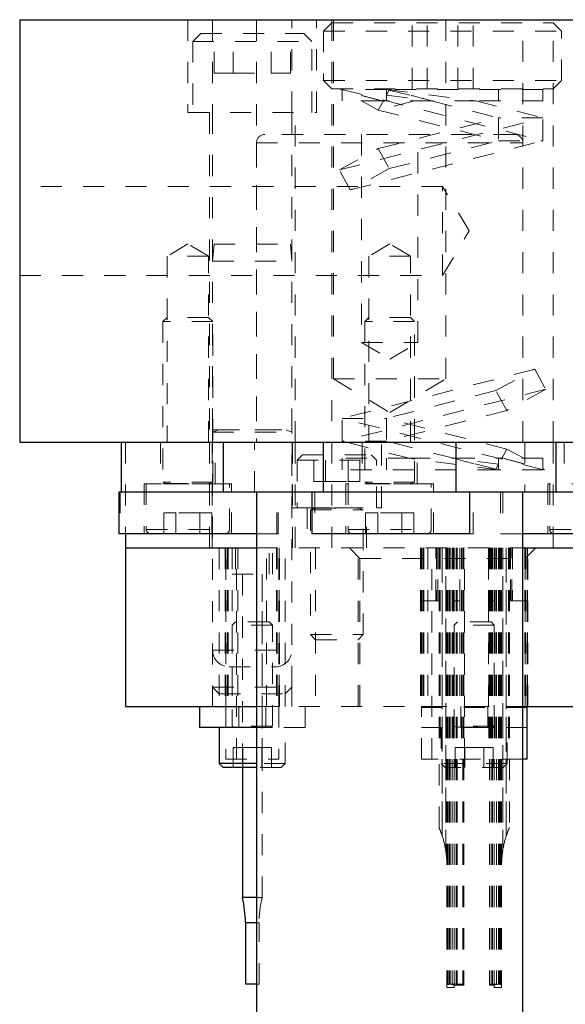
# Model space of a CAD drawing. Header units: inches. Extents: x 1880 to 2363, y -453 to -54.
# Tile 971 of 1056: x 2118.05 to 2120.63, y -279.97 to -275.31. Entities that reach past the tile are written whole.
import ezdxf

# ---------------------------------------------------------------- set-up
doc = ezdxf.new("R2010")
doc.units = ezdxf.units.IN
doc.header["$LTSCALE"] = 0.5
doc.header["$MEASUREMENT"] = 0
doc.linetypes.add('HIDDEN', pattern=[0.225, 0.15, -0.075])
for name, color, linetype in [('DST-M-S', 53, 'Continuous'), ('PAD-M-S', 135, 'Continuous'), ('PBU-M-S', 8, 'Continuous'), ('PUN-M-S', 8, 'Continuous'), ('SVF-M-S', 8, 'Continuous')]:
    doc.layers.add(name, color=color, linetype=linetype)

msp = doc.modelspace()

# ---------------------------------------------------------------- linework, layer by layer
at = {"layer": 'DST-M-S', "linetype": 'Continuous', "lineweight": 25}
for p, q in [((2118.05381, -275.31436), (2118.05381, -277.31436)), ((2118.05381, -275.31436), (2130.55381, -275.31436)), ((2118.05381, -277.31436), (2130.55381, -277.31436))]:
    msp.add_line(p, q, dxfattribs=at)
at = {"layer": 'DST-M-S', "linetype": 'HIDDEN', "lineweight": 18}
for p, q in [((2118.84931, -275.31436), (2118.84931, -275.75436)), ((2118.96631, -275.31436), (2118.96631, -275.75436)), ((2119.17389, -275.31436), (2119.17389, -277.31436)), ((2119.34131, -275.75436), (2119.34131, -275.31436)), ((2119.45831, -275.75436), (2119.45831, -275.31436)), ((2119.53036, -275.31436), (2119.53036, -277.31436)), ((2119.53816, -275.31436), (2119.53816, -277.01436)), ((2120.06946, -277.01436), (2120.06946, -275.31436)), ((2120.43373, -277.31436), (2120.43373, -275.31436)), ((2120.57726, -277.31436), (2120.57726, -275.31436)), ((2118.84931, -275.75436), (2119.45831, -275.75436)), ((2118.95081, -275.75436), (2118.95081, -277.31436)), ((2119.35681, -277.31436), (2119.35681, -275.75436)), ((2120.05381, -276.10341), (2118.05381, -276.10341)), ((2120.05381, -276.52531), (2120.05381, -276.10341)), ((2120.18056, -276.31436), (2120.05381, -276.10341)), ((2120.05381, -276.52531), (2120.18056, -276.31436)), ((2118.84913, -276.37522), (2118.75071, -276.43436)), ((2118.94756, -276.43436), (2118.84913, -276.37522)), ((2119.80381, -276.37522), (2119.70538, -276.43436)), ((2119.90223, -276.43436), (2119.80381, -276.37522)), ((2118.94756, -276.43436), (2118.75071, -276.43436)), ((2118.75071, -276.43436), (2118.75071, -277.31436)), ((2118.94756, -277.31436), (2118.94756, -276.43436)), ((2119.90223, -276.43436), (2119.70538, -276.43436)), ((2119.70538, -276.43436), (2119.70538, -277.31436)), ((2119.90223, -277.31436), (2119.90223, -276.43436)), ((2118.05381, -276.52531), (2120.05381, -276.52531)), ((2119.53816, -277.01436), (2120.06946, -277.01436)), ((2119.53816, -277.01436), (2119.80381, -277.17398)), ((2119.80381, -277.17398), (2120.06946, -277.01436)), ((2118.96631, -277.25475), (2118.96631, -277.26613)), ((2119.34131, -277.26613), (2119.34131, -277.25475))]:
    msp.add_line(p, q, dxfattribs=at)
at = {"layer": 'PAD-M-S', "linetype": 'Continuous', "lineweight": 25}
for p, q in [((2118.55381, -277.81436), (2119.17389, -277.81436)), ((2118.55381, -277.81436), (2118.55381, -278.56436)), ((2120.43373, -277.81436), (2121.30381, -277.81436)), ((2118.55381, -278.56436), (2119.17389, -278.56436)), ((2120.43373, -278.56436), (2121.30381, -278.56436)), ((2120.45381, -278.81436), (2120.45381, -278.56436)), ((2120.45381, -278.81436), (2120.43373, -278.81436))]:
    msp.add_line(p, q, dxfattribs=at)
at = {"layer": 'PAD-M-S', "linetype": 'HIDDEN', "lineweight": 18}
for p, q in [((2118.99756, -277.81436), (2118.99756, -278.56436)), ((2119.02493, -277.81436), (2119.02493, -278.56436)), ((2119.02687, -277.81436), (2119.02687, -278.56436)), ((2119.02687, -277.81436), (2119.02687, -278.56436)), ((2119.02881, -278.56486), (2119.02881, -277.81436)), ((2119.03535, -277.81436), (2119.03535, -278.56436)), ((2119.03535, -277.81436), (2119.03535, -278.56436)), ((2119.03976, -277.81436), (2119.03976, -278.56436)), ((2119.03976, -277.81436), (2119.03976, -278.56436)), ((2119.05818, -277.81436), (2119.05818, -277.93936)), ((2119.05881, -277.81436), (2119.05881, -278.56436)), ((2119.05881, -277.81436), (2119.05881, -278.56436)), ((2119.07881, -278.81436), (2119.07881, -277.81436)), ((2119.08581, -277.81436), (2119.08581, -278.56436)), ((2119.17389, -277.81436), (2120.43373, -277.81436)), ((2119.22181, -278.56436), (2119.22181, -277.81436)), ((2119.24943, -277.93936), (2119.24943, -277.81436)), ((2119.26785, -277.81436), (2119.26785, -278.56436)), ((2119.26785, -277.81436), (2119.26785, -278.56436)), ((2119.26785, -277.81436), (2119.26785, -278.56436)), ((2119.26785, -277.81436), (2119.26785, -278.56436)), ((2119.27227, -277.81436), (2119.27227, -278.56436)), ((2119.27227, -277.81436), (2119.27227, -278.56436)), ((2119.27227, -277.81436), (2119.27227, -278.56436)), ((2119.27227, -277.81436), (2119.27227, -278.56436)), ((2119.27881, -278.56486), (2119.27881, -277.81436)), ((2119.28075, -277.81436), (2119.28075, -278.56436)), ((2119.28075, -277.81436), (2119.28075, -278.56436)), ((2119.28075, -277.81436), (2119.28075, -278.56436)), ((2119.28075, -277.81436), (2119.28075, -278.56436)), ((2119.28269, -278.56436), (2119.28269, -277.81436)), ((2119.31006, -278.56436), (2119.31006, -277.81436)), ((2119.45331, -277.81436), (2119.45331, -278.56436)), ((2119.61318, -277.81436), (2119.66318, -277.86436)), ((2119.65431, -278.56436), (2119.65431, -277.81436)), ((2119.94993, -277.81436), (2119.94993, -278.56436)), ((2119.95187, -277.81436), (2119.95187, -278.56436)), ((2119.95381, -277.81436), (2119.95381, -278.56436)), ((2119.96035, -277.81436), (2119.96035, -278.56436)), ((2119.96476, -277.81436), (2119.96476, -278.56436)), ((2119.98381, -277.81436), (2119.98381, -278.56436)), ((2120.00381, -278.81436), (2120.00381, -277.81436)), ((2120.03731, -277.81436), (2120.03731, -278.81436)), ((2120.04231, -277.81436), (2120.04231, -278.81436)), ((2120.04231, -277.81436), (2120.04231, -278.81436)), ((2120.10431, -277.81436), (2120.10431, -278.81436)), ((2120.10931, -277.81436), (2120.10931, -278.81436)), ((2120.10961, -277.81436), (2120.10961, -278.81436)), ((2120.11821, -277.81436), (2120.11821, -278.81436)), ((2120.12291, -277.81436), (2120.12291, -278.81436)), ((2120.13581, -277.81436), (2120.13581, -278.56436)), ((2120.13631, -278.06436), (2120.13631, -277.81436)), ((2120.14306, -277.81436), (2120.14306, -278.81436)), ((2120.15731, -278.81436), (2120.15731, -277.81436)), ((2120.27131, -277.81436), (2120.27131, -278.06436)), ((2120.27181, -278.56436), (2120.27181, -277.81436)), ((2120.27231, -277.81436), (2120.27231, -278.81436)), ((2120.28216, -277.81436), (2120.28216, -278.81436)), ((2120.2835, -277.81436), (2120.2835, -278.81436)), ((2120.28642, -277.81436), (2120.28642, -278.81436)), ((2120.28941, -277.81436), (2120.28941, -278.81436)), ((2120.29801, -277.81436), (2120.29801, -278.81436)), ((2120.29831, -277.81436), (2120.29831, -278.81436)), ((2120.30331, -277.81436), (2120.30331, -278.81436)), ((2120.36531, -277.81436), (2120.36531, -278.81436)), ((2120.36531, -277.81436), (2120.36531, -278.81436)), ((2120.37031, -277.81436), (2120.37031, -278.81436)), ((2120.44285, -277.81436), (2120.44285, -278.56436)), ((2120.44285, -277.81436), (2120.44285, -278.56436)), ((2120.44443, -277.86436), (2120.49443, -277.81436)), ((2120.44727, -277.81436), (2120.44727, -278.56436)), ((2120.44727, -277.81436), (2120.44727, -278.56436)), ((2120.45381, -278.56436), (2120.45381, -277.81436)), ((2120.45575, -277.81436), (2120.45575, -278.56436)), ((2120.45575, -277.81436), (2120.45575, -278.56436)), ((2120.45769, -278.56436), (2120.45769, -277.81436)), ((2119.66318, -277.86436), (2120.44443, -277.86436)), ((2119.66318, -277.86436), (2119.66318, -278.56436)), ((2120.44443, -278.56436), (2120.44443, -277.86436)), ((2119.05818, -277.93936), (2119.24943, -277.93936)), ((2119.10691, -277.93936), (2119.10691, -278.81436)), ((2119.20071, -278.81436), (2119.20071, -277.93936)), ((2119.95381, -278.06436), (2120.03731, -278.06436)), ((2120.10931, -278.06436), (2120.13631, -278.06436)), ((2120.27131, -278.06436), (2120.29831, -278.06436)), ((2120.37031, -278.06436), (2120.45381, -278.06436)), ((2118.96631, -278.47311), (2118.96631, -278.56436)), ((2119.34131, -278.56436), (2119.34131, -278.47311)), ((2119.27881, -278.56486), (2119.02881, -278.56486)), ((2119.02881, -278.56486), (2119.02881, -278.81436)), ((2119.17389, -278.56436), (2120.43373, -278.56436)), ((2119.27881, -278.56486), (2119.27881, -278.81436)), ((2119.95381, -278.81436), (2119.95381, -278.56436)), ((2120.45381, -278.56486), (2119.95381, -278.56486)), ((2119.95381, -278.56986), (2120.45381, -278.56986)), ((2119.02881, -278.81436), (2119.27881, -278.81436)), ((2120.00381, -278.81436), (2119.95381, -278.81436)), ((2120.43373, -278.81436), (2120.00381, -278.81436))]:
    msp.add_line(p, q, dxfattribs=at)
at = {"layer": 'PBU-M-S', "linetype": 'HIDDEN', "lineweight": 18}
for p, q in [((2118.55381, -277.31436), (2118.55381, -277.74743)), ((2118.95081, -277.31436), (2118.95081, -277.81436)), ((2118.96381, -277.31436), (2118.96381, -277.81436)), ((2119.34281, -277.31436), (2119.34281, -277.62436)), ((2119.34381, -277.81436), (2119.34381, -277.31436)), ((2119.35681, -277.81436), (2119.35681, -277.31436)), ((2119.53036, -277.31436), (2119.53036, -277.81436)), ((2119.76481, -277.62436), (2119.76481, -277.31436)), ((2120.57726, -277.81436), (2120.57726, -277.31436)), ((2119.34281, -277.62436), (2119.76481, -277.62436)), ((2119.41331, -277.62436), (2119.41331, -277.81436)), ((2119.69431, -277.81436), (2119.69431, -277.62436)), ((2119.17389, -277.81436), (2120.43373, -277.81436))]:
    msp.add_line(p, q, dxfattribs=at)
at = {"layer": 'PBU-M-S', "linetype": 'Continuous', "lineweight": 25}
for p, q in [((2118.55381, -277.74743), (2118.55381, -277.81436)), ((2118.55381, -277.81436), (2119.17389, -277.81436)), ((2120.43373, -277.81436), (2121.30381, -277.81436))]:
    msp.add_line(p, q, dxfattribs=at)
at = {"layer": 'PUN-M-S', "linetype": 'HIDDEN', "lineweight": 18}
for p, q in [((2119.07381, -277.81436), (2119.07381, -277.93936)), ((2119.23381, -277.93936), (2119.23381, -277.81436)), ((2120.02231, -278.06436), (2120.02231, -277.81436)), ((2120.02531, -277.81436), (2120.02531, -278.06436)), ((2120.03231, -278.06436), (2120.03231, -277.81436)), ((2120.03231, -277.81436), (2120.03231, -278.06436)), ((2120.05231, -277.81436), (2120.05231, -279.17737)), ((2120.05231, -279.17737), (2120.05231, -277.81436)), ((2120.06931, -279.24841), (2120.06931, -277.81436)), ((2120.06931, -277.81436), (2120.06931, -279.24841)), ((2120.07431, -277.81436), (2120.07431, -279.87982)), ((2120.07931, -277.81436), (2120.07931, -279.87936)), ((2120.08506, -277.81436), (2120.08506, -279.87936)), ((2120.08965, -277.81436), (2120.08965, -279.87963)), ((2120.09931, -277.81436), (2120.09931, -279.87936)), ((2120.1089, -277.81436), (2120.1089, -279.88368)), ((2120.10961, -277.81436), (2120.10961, -279.88626)), ((2120.11821, -277.81436), (2120.11821, -279.88411)), ((2120.12291, -277.81436), (2120.12291, -279.88382)), ((2120.14931, -277.81436), (2120.14931, -279.88382)), ((2120.14931, -277.81436), (2120.14931, -279.87936)), ((2120.15431, -277.81436), (2120.15431, -279.88336)), ((2120.27531, -277.81436), (2120.27531, -279.88367)), ((2120.27728, -277.81436), (2120.27728, -279.88393)), ((2120.27831, -277.81436), (2120.27831, -279.87936)), ((2120.28642, -277.81436), (2120.28642, -279.88422)), ((2120.28941, -277.81436), (2120.28941, -279.88449)), ((2120.29801, -277.81436), (2120.29801, -279.88661)), ((2120.29872, -277.81436), (2120.29872, -279.88362)), ((2120.30831, -277.81436), (2120.30831, -279.87936)), ((2120.31797, -277.81436), (2120.31797, -279.87963)), ((2120.32255, -277.81436), (2120.32255, -279.87936)), ((2120.32831, -277.81436), (2120.32831, -279.87936)), ((2120.33331, -277.81436), (2120.33331, -279.87981)), ((2120.33831, -277.81436), (2120.33831, -279.24841)), ((2120.33831, -279.24841), (2120.33831, -277.81436)), ((2120.35531, -279.17737), (2120.35531, -277.81436)), ((2120.35531, -277.81436), (2120.35531, -279.17737)), ((2120.37531, -277.81436), (2120.37531, -278.06436)), ((2120.37531, -278.06436), (2120.37531, -277.81436)), ((2120.38231, -278.06436), (2120.38231, -277.81436)), ((2120.38531, -277.81436), (2120.38531, -278.06436)), ((2119.10691, -277.93936), (2119.10691, -278.85436)), ((2119.20071, -279.46936), (2119.20071, -277.93936)), ((2120.03731, -279.13828), (2120.03731, -278.81436)), ((2120.10931, -278.81436), (2120.10931, -279.88386)), ((2120.29831, -278.81436), (2120.29831, -279.88379)), ((2120.37031, -278.81436), (2120.37031, -279.13828)), ((2119.20071, -279.46936), (2119.17389, -279.46936)), ((2119.12131, -279.58849), (2119.18631, -279.58849)), ((2119.18631, -279.58849), (2119.17389, -279.58849)), ((2119.18631, -279.87936), (2119.18631, -279.58849)), ((2119.18631, -279.87936), (2119.17389, -279.87936)), ((2120.07431, -279.87982), (2120.07931, -279.87936)), ((2120.07431, -279.89436), (2120.07431, -279.87982)), ((2120.07931, -279.87936), (2120.08506, -279.87936)), ((2120.08506, -279.87936), (2120.08965, -279.87963)), ((2120.08965, -279.87963), (2120.1089, -279.88368)), ((2120.09931, -279.87936), (2120.14931, -279.87936)), ((2120.1089, -279.88368), (2120.10931, -279.88386)), ((2120.10931, -279.88386), (2120.10931, -279.89436)), ((2120.10931, -279.88642), (2120.10961, -279.88626)), ((2120.10961, -279.88626), (2120.11821, -279.88411)), ((2120.11821, -279.88411), (2120.12291, -279.88382)), ((2120.12291, -279.88382), (2120.14931, -279.88382)), ((2120.15431, -279.87982), (2120.14931, -279.87936)), ((2120.14931, -279.88382), (2120.15431, -279.88336)), ((2120.27831, -279.87936), (2120.27531, -279.87963)), ((2120.27531, -279.88367), (2120.27728, -279.88393)), ((2120.27728, -279.88393), (2120.28642, -279.88422)), ((2120.27831, -279.87936), (2120.30831, -279.87936)), ((2120.28642, -279.88422), (2120.28941, -279.88449)), ((2120.28941, -279.88449), (2120.29801, -279.88661)), ((2120.29801, -279.88661), (2120.29831, -279.88676)), ((2120.29831, -279.88379), (2120.29872, -279.88362)), ((2120.29831, -279.89436), (2120.29831, -279.88379)), ((2120.29872, -279.88362), (2120.31797, -279.87963)), ((2120.31797, -279.87963), (2120.32255, -279.87936)), ((2120.32255, -279.87936), (2120.32831, -279.87936)), ((2120.32831, -279.87936), (2120.33331, -279.87981)), ((2120.33331, -279.87981), (2120.33331, -279.89436)), ((2120.07431, -279.89436), (2120.10931, -279.89436)), ((2120.29831, -279.89436), (2120.33331, -279.89436))]:
    msp.add_line(p, q, dxfattribs=at)
at = {"layer": 'PUN-M-S', "linetype": 'Continuous', "lineweight": 25}
for p, q in [((2119.10691, -278.85436), (2119.10691, -279.46936)), ((2119.17389, -279.46936), (2119.10691, -279.46936)), ((2119.12131, -279.58849), (2119.12131, -279.87936)), ((2119.17389, -279.58849), (2119.12131, -279.58849)), ((2119.17389, -279.87936), (2119.12131, -279.87936))]:
    msp.add_line(p, q, dxfattribs=at)
at = {"layer": 'PUN-M-S', "linetype": 'HIDDEN', "lineweight": 18}
for centre, radius, start, end in [((2119.63681, -279.31436), 0.4375, 8.67058, 18.24723), ((2120.77081, -279.31436), 0.4375, 161.75277, 171.32942), ((2119.68631, -279.58849), 0.5, 166.21579, 180)]:
    msp.add_arc(centre, radius, start, end, dxfattribs=at)
at = {"layer": 'PUN-M-S', "linetype": 'Continuous', "lineweight": 25}
msp.add_arc((2118.62131, -279.58849), 0.5, 0, 13.78421, dxfattribs=at)
at = {"layer": 'PUN-M-S', "linetype": 'HIDDEN', "lineweight": 18}
for centre, ratio, start_param, end_param in [((2120.09931, -279.88163), 0.0909091, 1.5707963, 3.1415927), ((2120.30831, -279.8816), 0.0895522, 0, 1.5707963)]:
    msp.add_ellipse(centre, major_axis=(0.025, 0), ratio=ratio, start_param=start_param, end_param=end_param, dxfattribs=at)
for points, knots in [([(2120.05231, -279.17737), (2120.0489, -279.16767), (2120.0449, -279.15628), (2120.03994, -279.14437), (2120.03836, -279.14067), (2120.03752, -279.13875), (2120.03732, -279.1383), (2120.03731, -279.13828), (2120.03731, -279.13828)], [0, 0, 0, 0, 0.6412368, 0.752026, 0.8890973, 0.9428643, 0.9890023, 1, 1, 1, 1]), ([(2120.37031, -279.13828), (2120.37027, -279.13835), (2120.3702, -279.13853), (2120.3695, -279.14012), (2120.36783, -279.14399), (2120.36271, -279.15622), (2120.3585, -279.16824), (2120.35531, -279.17737)], [0, 0, 0, 0, 0.0470506, 0.1052198, 0.1995471, 0.3925624, 1, 1, 1, 1]), ([(2120.06931, -279.24841), (2120.06979, -279.25171), (2120.07183, -279.26574), (2120.07376, -279.28748), (2120.0743, -279.30618), (2120.07431, -279.31409), (2120.07431, -279.31436)], [0, 0, 0, 0, 0.15061934, 0.64062142, 0.98750117, 1, 1, 1, 1]), ([(2120.33331, -279.31436), (2120.33331, -279.31409), (2120.33331, -279.30618), (2120.33385, -279.28748), (2120.33579, -279.26574), (2120.33783, -279.25171), (2120.33831, -279.24841)], [0, 0, 0, 0, 0.0124988, 0.3593786, 0.8493807, 1, 1, 1, 1])]:
    msp.add_open_spline(points, degree=3, knots=knots, dxfattribs=at)
at = {"layer": 'SVF-M-S', "linetype": 'HIDDEN', "lineweight": 18}
for p, q in [((2119.53036, -275.32936), (2119.49131, -275.36841)), ((2119.53036, -275.32936), (2120.57726, -275.32936)), ((2119.90947, -275.64186), (2119.90947, -275.32936)), ((2119.98164, -275.64186), (2119.98164, -275.32936)), ((2120.12598, -275.64186), (2120.12598, -275.32936)), ((2120.19815, -275.64186), (2120.19815, -275.32936)), ((2120.61631, -275.36841), (2120.57726, -275.32936)), ((2118.91006, -275.37936), (2118.87256, -275.41686)), ((2118.91006, -275.37936), (2119.39756, -275.37936)), ((2118.97367, -275.56686), (2118.97367, -275.37936)), ((2119.06374, -275.56686), (2119.06374, -275.37936)), ((2119.24387, -275.56686), (2119.24387, -275.37936)), ((2119.33394, -275.56686), (2119.33394, -275.37936)), ((2119.43506, -275.41686), (2119.39756, -275.37936)), ((2119.49131, -275.36841), (2120.61631, -275.36841)), ((2119.49131, -275.36841), (2119.49131, -275.60281)), ((2120.61631, -275.60281), (2120.61631, -275.36841)), ((2118.87256, -275.41686), (2119.43506, -275.41686)), ((2118.87256, -275.41686), (2118.87256, -275.75436)), ((2119.43506, -275.75436), (2119.43506, -275.41686)), ((2118.97367, -275.56686), (2119.06374, -275.56686)), ((2119.06374, -275.56686), (2119.24387, -275.56686)), ((2119.24387, -275.56686), (2119.33394, -275.56686)), ((2119.49131, -275.60281), (2120.61631, -275.60281)), ((2119.49131, -275.60281), (2119.53036, -275.64186)), ((2119.53036, -275.64186), (2120.57726, -275.64186)), ((2119.57881, -275.64852), (2119.5712, -275.64436)), ((2119.57738, -275.64436), (2120.52881, -275.88736)), ((2119.78881, -275.64436), (2119.57738, -275.64436)), ((2119.57881, -275.64852), (2119.57881, -275.64436)), ((2119.78881, -275.64436), (2120.21166, -275.69836)), ((2120.52881, -275.64436), (2119.78881, -275.64436)), ((2119.78881, -275.64436), (2119.78881, -275.67118)), ((2119.79642, -275.64436), (2119.80184, -275.64732)), ((2120.31881, -275.69836), (2120.31881, -275.64436)), ((2120.52881, -275.69836), (2120.52881, -275.64436)), ((2120.57726, -275.64186), (2120.61631, -275.60281)), ((2119.57881, -275.64852), (2119.57881, -275.69836)), ((2119.80184, -275.64732), (2119.78881, -275.67118)), ((2119.78881, -275.67118), (2120.00166, -275.69836)), ((2119.78881, -275.67118), (2119.78881, -275.69836)), ((2119.80184, -275.64732), (2120.00166, -275.69836)), ((2119.76681, -275.69836), (2119.57881, -275.69836)), ((2119.75005, -275.7421), (2119.67002, -275.69836)), ((2119.75005, -275.7421), (2119.77395, -275.69836)), ((2119.9213, -275.69836), (2119.75005, -275.7421)), ((2119.76681, -275.69836), (2119.77395, -275.69836)), ((2120.00166, -275.69836), (2119.77395, -275.69836)), ((2120.00166, -275.69836), (2120.31881, -275.77936)), ((2120.21166, -275.69836), (2120.52881, -275.77936)), ((2120.52881, -275.69836), (2120.21166, -275.69836)), ((2118.96631, -275.75436), (2118.96631, -277.25475)), ((2119.34131, -277.25475), (2119.34131, -275.75436)), ((2119.56577, -276.02532), (2120.52881, -275.77936)), ((2119.75005, -275.7421), (2120.31881, -275.88736)), ((2119.75005, -275.92462), (2120.31881, -275.77936)), ((2120.52881, -275.77936), (2120.31881, -275.77936)), ((2120.31881, -275.77936), (2120.31881, -275.88736)), ((2120.52881, -275.88736), (2120.52881, -275.77936)), ((2120.39436, -275.85767), (2119.21326, -275.85767)), ((2119.67093, -275.85767), (2119.67093, -276.84192)), ((2119.93668, -276.84192), (2119.93668, -275.85767)), ((2119.17389, -275.89704), (2120.43373, -275.89704)), ((2119.17389, -275.89704), (2119.17389, -277.31436)), ((2119.56577, -276.02532), (2119.75005, -275.92462)), ((2119.61756, -276.1201), (2120.52881, -275.88736)), ((2119.75005, -275.92462), (2119.80184, -276.0194)), ((2119.80184, -276.0194), (2120.31881, -275.88736)), ((2120.31881, -275.88736), (2120.52881, -275.88736)), ((2120.43373, -277.31436), (2120.43373, -275.89704)), ((2119.61756, -276.1201), (2119.56577, -276.02532)), ((2119.80184, -276.0194), (2119.61756, -276.1201)), ((2118.97331, -276.37686), (2118.96631, -276.45686)), ((2118.97331, -276.37686), (2119.33431, -276.37686)), ((2119.34131, -276.45686), (2119.33431, -276.37686)), ((2118.96631, -276.45686), (2119.34131, -276.45686)), ((2118.75071, -276.72381), (2118.73102, -276.74349)), ((2118.96724, -276.74349), (2118.73102, -276.74349)), ((2118.73102, -276.74349), (2118.73102, -277.50365)), ((2118.94756, -276.72381), (2118.75071, -276.72381)), ((2118.96724, -276.74349), (2118.94756, -276.72381)), ((2118.96724, -277.50365), (2118.96724, -276.74349)), ((2119.70538, -276.72381), (2119.6857, -276.74349)), ((2119.92192, -276.74349), (2119.6857, -276.74349)), ((2119.6857, -276.74349), (2119.6857, -277.50365)), ((2119.90223, -276.72381), (2119.70538, -276.72381)), ((2119.92192, -276.74349), (2119.90223, -276.72381)), ((2119.92192, -277.50365), (2119.92192, -276.74349)), ((2119.67093, -276.84192), (2119.93668, -276.84192)), ((2119.67093, -276.84192), (2119.80381, -276.92176)), ((2119.80381, -276.92176), (2119.93668, -276.84192)), ((2120.49005, -276.96862), (2119.57881, -277.20136)), ((2120.30577, -277.06932), (2120.49005, -276.96862)), ((2120.49005, -276.96862), (2120.54184, -277.0634)), ((2120.54184, -277.0634), (2119.57881, -277.30936)), ((2120.30577, -277.06932), (2119.78881, -277.20136)), ((2120.35756, -277.1641), (2120.30577, -277.06932)), ((2120.54184, -277.0634), (2120.35756, -277.1641)), ((2120.35756, -277.1641), (2119.78881, -277.30936)), ((2120.53024, -277.44436), (2119.57881, -277.20136)), ((2119.57881, -277.20136), (2119.78881, -277.20136)), ((2119.57881, -277.30936), (2119.57881, -277.20136)), ((2120.35756, -277.34662), (2119.78881, -277.20136)), ((2119.78881, -277.20136), (2119.78881, -277.30936)), ((2118.96631, -277.25475), (2119.34131, -277.25475)), ((2118.96631, -277.25475), (2118.96631, -277.26613)), ((2118.99336, -277.25628), (2118.96631, -277.26613)), ((2118.96631, -277.26613), (2119.34131, -277.26613)), ((2118.96631, -277.26613), (2118.96631, -278.47311)), ((2118.99336, -277.25628), (2119.31246, -277.25628)), ((2119.34131, -277.26613), (2119.31425, -277.25628)), ((2119.34131, -277.26613), (2119.34131, -277.25475)), ((2119.34131, -278.47311), (2119.34131, -277.26613)), ((2118.71921, -277.31436), (2118.71921, -277.51121)), ((2118.97906, -277.51121), (2118.97906, -277.31436)), ((2119.16409, -277.55058), (2119.16409, -277.31436)), ((2119.89595, -277.39036), (2119.57881, -277.30936)), ((2119.78881, -277.30936), (2119.57881, -277.30936)), ((2119.67389, -277.31436), (2119.67389, -277.51121)), ((2120.10595, -277.39036), (2119.78881, -277.30936)), ((2119.93373, -277.51121), (2119.93373, -277.31436)), ((2120.44352, -277.31436), (2120.44352, -277.55058)), ((2120.62856, -277.31436), (2120.62856, -277.51121)), ((2120.35756, -277.34662), (2120.33366, -277.39036)), ((2120.4376, -277.39036), (2120.35756, -277.34662)), ((2119.39131, -277.37436), (2119.36631, -277.39936)), ((2119.36631, -277.39936), (2119.74131, -277.39936)), ((2119.36631, -277.39936), (2119.36631, -277.62436)), ((2119.39131, -277.37436), (2119.71631, -277.37436)), ((2119.44555, -277.49936), (2119.44555, -277.37436)), ((2119.49968, -277.49936), (2119.49968, -277.37436)), ((2119.89595, -277.39036), (2119.57881, -277.39036)), ((2119.57881, -277.39036), (2119.57881, -277.44436)), ((2119.60793, -277.49936), (2119.60793, -277.37436)), ((2119.66206, -277.49936), (2119.66206, -277.37436)), ((2119.74131, -277.39936), (2119.71631, -277.37436)), ((2119.74131, -277.62436), (2119.74131, -277.39936)), ((2119.78881, -277.39036), (2119.78881, -277.44436)), ((2120.31881, -277.44436), (2119.89595, -277.39036)), ((2120.10595, -277.39036), (2120.33366, -277.39036)), ((2120.31881, -277.41754), (2120.10595, -277.39036)), ((2120.30577, -277.4414), (2120.10595, -277.39036)), ((2120.31881, -277.41754), (2120.31881, -277.39036)), ((2120.3408, -277.39036), (2120.33366, -277.39036)), ((2120.52881, -277.39036), (2120.3408, -277.39036)), ((2120.52881, -277.4402), (2120.52881, -277.39036)), ((2120.31881, -277.44436), (2119.57881, -277.44436)), ((2120.31881, -277.41754), (2120.30577, -277.4414)), ((2120.30577, -277.4414), (2120.3112, -277.44436)), ((2120.31881, -277.41754), (2120.31881, -277.44436)), ((2120.53024, -277.44436), (2120.31881, -277.44436)), ((2120.53642, -277.44436), (2120.52881, -277.4402)), ((2120.52881, -277.44436), (2120.52881, -277.4402)), ((2118.96724, -277.50365), (2118.73102, -277.50365)), ((2118.73102, -277.50365), (2118.74651, -277.50929)), ((2118.74651, -277.50929), (2118.95001, -277.50929)), ((2118.95176, -277.50929), (2118.96724, -277.50365)), ((2119.44555, -277.49936), (2119.49968, -277.49936)), ((2119.49968, -277.49936), (2119.60793, -277.49936)), ((2119.60793, -277.49936), (2119.66206, -277.49936)), ((2119.92192, -277.50365), (2119.6857, -277.50365)), ((2119.6857, -277.50365), (2119.70119, -277.50929)), ((2119.70119, -277.50929), (2119.90468, -277.50929)), ((2119.90643, -277.50929), (2119.92192, -277.50365)), ((2118.52907, -277.55058), (2118.52907, -277.74743)), ((2118.72428, -277.51121), (2118.64244, -277.51121)), ((2118.64244, -277.51121), (2118.64244, -277.74743)), ((2118.65228, -277.51121), (2118.65228, -277.72775)), ((2119.05583, -277.51121), (2118.72428, -277.51121)), ((2118.96724, -277.51082), (2118.73102, -277.51082)), ((2118.73102, -277.51082), (2118.73102, -277.51121)), ((2118.96724, -277.51121), (2118.96724, -277.51082)), ((2119.04598, -277.72775), (2119.04598, -277.51121)), ((2119.05583, -277.74743), (2119.05583, -277.51121)), ((2119.27021, -277.74743), (2119.27021, -277.55058)), ((2119.2771, -277.74743), (2119.2771, -277.55058)), ((2119.45038, -277.55058), (2119.45038, -277.74743)), ((2120.0105, -277.51121), (2119.59711, -277.51121)), ((2119.59711, -277.51121), (2119.59711, -277.74743)), ((2119.60696, -277.51121), (2119.60696, -277.72775)), ((2119.92192, -277.51082), (2119.6857, -277.51082)), ((2119.6857, -277.51082), (2119.6857, -277.51121)), ((2119.92192, -277.51121), (2119.92192, -277.51082)), ((2120.00066, -277.72775), (2120.00066, -277.51121)), ((2120.0105, -277.74743), (2120.0105, -277.51121)), ((2120.19841, -277.74743), (2120.19841, -277.55058)), ((2120.32761, -277.55058), (2120.32761, -277.74743)), ((2120.33936, -277.55058), (2120.33936, -277.74743)), ((2120.96517, -277.51121), (2120.55179, -277.51121)), ((2120.55179, -277.51121), (2120.55179, -277.74743)), ((2120.56163, -277.51121), (2120.56163, -277.72775)), ((2118.79231, -277.64901), (2118.73548, -277.64901)), ((2118.73548, -277.64901), (2118.73548, -277.74743)), ((2118.79231, -277.64901), (2118.79231, -277.74743)), ((2118.90596, -277.64901), (2118.79231, -277.64901)), ((2118.90596, -277.64901), (2118.90596, -277.74743)), ((2118.96279, -277.64901), (2118.90596, -277.64901)), ((2118.96279, -277.64901), (2118.96279, -277.74743)), ((2119.42881, -277.62436), (2119.42881, -277.62475)), ((2119.42881, -277.62475), (2119.67881, -277.62475)), ((2119.44911, -277.62628), (2119.42881, -277.63367)), ((2119.42881, -277.63367), (2119.67881, -277.63367)), ((2119.42881, -277.63367), (2119.42881, -278.22486)), ((2119.44911, -277.62628), (2119.65672, -277.62628)), ((2119.67881, -277.63367), (2119.6585, -277.62628)), ((2119.67881, -277.62475), (2119.67881, -277.62436)), ((2119.67881, -278.22486), (2119.67881, -277.63367)), ((2119.74698, -277.64901), (2119.69016, -277.64901)), ((2119.69016, -277.64901), (2119.69016, -277.74743)), ((2119.86063, -277.64901), (2119.74698, -277.64901)), ((2119.74698, -277.64901), (2119.74698, -277.74743)), ((2119.91746, -277.64901), (2119.86063, -277.64901)), ((2119.86063, -277.64901), (2119.86063, -277.74743)), ((2119.91746, -277.64901), (2119.91746, -277.74743)), ((2118.65228, -277.72775), (2119.04415, -277.72775)), ((2119.60696, -277.72775), (2119.99882, -277.72775)), ((2120.56163, -277.72775), (2120.9535, -277.72775)), ((2119.27021, -277.74743), (2119.17389, -277.74743)), ((2119.2771, -277.74743), (2119.27021, -277.74743)), ((2120.19841, -277.74743), (2120.18301, -277.74743)), ((2120.33936, -277.74743), (2120.32761, -277.74743)), ((2120.43373, -277.74743), (2120.33936, -277.74743)), ((2119.07431, -278.16436), (2119.05881, -278.17986)), ((2119.24881, -278.17986), (2119.05881, -278.17986)), ((2119.05881, -278.17986), (2119.05881, -278.65833)), ((2119.23331, -278.16436), (2119.07431, -278.16436)), ((2119.24881, -278.17986), (2119.23331, -278.16436)), ((2119.24881, -278.65833), (2119.24881, -278.17986)), ((2120.12431, -278.16436), (2120.10881, -278.17986)), ((2120.29881, -278.17986), (2120.10881, -278.17986)), ((2120.10881, -278.17986), (2120.10881, -278.65833)), ((2120.28331, -278.16436), (2120.12431, -278.16436)), ((2120.29881, -278.17986), (2120.28331, -278.16436)), ((2120.29881, -278.65833), (2120.29881, -278.17986)), ((2119.42881, -278.22486), (2119.67881, -278.22486)), ((2119.42881, -278.22486), (2119.45331, -278.24936)), ((2119.45331, -278.24936), (2119.65431, -278.24936)), ((2119.65431, -278.24936), (2119.67881, -278.22486)), ((2118.96631, -278.29886), (2119.33956, -278.29886)), ((2119.04431, -278.37686), (2119.26331, -278.37686)), ((2118.96631, -278.47311), (2119.34131, -278.47311)), ((2118.96631, -278.47311), (2118.99756, -278.50436)), ((2119.31006, -278.50436), (2119.34131, -278.47311)), ((2118.99756, -278.50436), (2119.31006, -278.50436)), ((2119.08983, -278.56436), (2119.08983, -278.66436)), ((2119.21778, -278.66436), (2119.21778, -278.56436)), ((2119.40381, -278.66436), (2119.40381, -278.56436)), ((2120.13983, -278.56436), (2120.13983, -278.66436)), ((2120.26778, -278.66436), (2120.26778, -278.56436)), ((2119.24881, -278.65833), (2119.05881, -278.65833)), ((2119.05881, -278.65833), (2119.07011, -278.66244)), ((2119.24881, -278.66397), (2119.05881, -278.66397)), ((2119.05881, -278.66397), (2119.05881, -278.66436)), ((2119.07011, -278.66244), (2119.2375, -278.66244)), ((2119.40381, -278.66436), (2119.17389, -278.66436)), ((2119.2375, -278.66244), (2119.24881, -278.65833)), ((2119.24881, -278.66436), (2119.24881, -278.66397)), ((2119.30981, -278.83536), (2119.30981, -278.66436)), ((2120.45381, -278.66436), (2119.95381, -278.66436)), ((2120.04781, -278.66436), (2120.04781, -278.83536)), ((2120.29881, -278.65833), (2120.10881, -278.65833)), ((2120.10881, -278.65833), (2120.12011, -278.66244)), ((2120.29881, -278.66397), (2120.10881, -278.66397)), ((2120.10881, -278.66397), (2120.10881, -278.66436)), ((2120.12011, -278.66244), (2120.2875, -278.66244)), ((2120.2875, -278.66244), (2120.29881, -278.65833)), ((2120.29881, -278.66436), (2120.29881, -278.66397)), ((2120.35981, -278.83536), (2120.35981, -278.66436)), ((2119.1087, -278.75936), (2119.0636, -278.75936)), ((2119.0636, -278.75936), (2119.0636, -278.85436)), ((2119.1087, -278.75936), (2119.1087, -278.85436)), ((2119.19891, -278.75936), (2119.1087, -278.75936)), ((2119.19891, -278.75936), (2119.19891, -278.85436)), ((2119.24402, -278.75936), (2119.19891, -278.75936)), ((2119.24402, -278.75936), (2119.24402, -278.85436)), ((2120.1587, -278.75936), (2120.1136, -278.75936)), ((2120.1136, -278.75936), (2120.1136, -278.85436)), ((2120.1587, -278.75936), (2120.1587, -278.85436)), ((2120.24891, -278.75936), (2120.1587, -278.75936)), ((2120.24891, -278.75936), (2120.24891, -278.85436)), ((2120.29402, -278.75936), (2120.24891, -278.75936)), ((2120.29402, -278.75936), (2120.29402, -278.85436)), ((2119.30981, -278.83536), (2119.17389, -278.83536)), ((2119.29081, -278.85436), (2119.17389, -278.85436)), ((2119.29081, -278.85436), (2119.30981, -278.83536)), ((2120.35981, -278.83536), (2120.04781, -278.83536)), ((2120.04781, -278.83536), (2120.06681, -278.85436)), ((2120.34081, -278.85436), (2120.06681, -278.85436)), ((2120.34081, -278.85436), (2120.35981, -278.83536))]:
    msp.add_line(p, q, dxfattribs=at)
at = {"layer": 'SVF-M-S', "linetype": 'Continuous', "lineweight": 25}
for p, q in [((2118.53417, -277.31436), (2118.53417, -277.55058)), ((2119.01641, -277.31436), (2119.01641, -277.55058)), ((2119.48885, -277.31436), (2119.48885, -277.55058)), ((2120.11877, -277.55058), (2120.11877, -277.31436)), ((2120.59121, -277.55058), (2120.59121, -277.31436)), ((2118.52218, -277.55058), (2118.52218, -277.74743)), ((2119.01641, -277.55058), (2118.52218, -277.55058)), ((2119.43498, -277.55058), (2119.01641, -277.55058)), ((2119.17389, -277.55058), (2119.17389, -282.62588)), ((2119.43498, -277.55058), (2119.43498, -277.74743)), ((2119.77612, -277.55058), (2119.43498, -277.55058)), ((2120.18301, -277.55058), (2119.77612, -277.55058)), ((2120.18301, -277.74743), (2120.18301, -277.55058)), ((2120.59121, -277.55058), (2120.18301, -277.55058)), ((2120.43373, -282.62588), (2120.43373, -277.55058)), ((2121.08739, -277.55058), (2120.59121, -277.55058)), ((2118.67028, -277.74743), (2118.52218, -277.74743)), ((2119.17389, -277.74743), (2118.67028, -277.74743)), ((2120.18301, -277.74743), (2119.43498, -277.74743)), ((2121.08739, -277.74743), (2120.43373, -277.74743)), ((2118.90381, -278.56436), (2118.90381, -278.66436)), ((2119.17389, -278.66436), (2118.90381, -278.66436)), ((2118.99781, -278.66436), (2118.99781, -278.83536)), ((2118.99781, -278.83536), (2119.01681, -278.85436)), ((2119.17389, -278.83536), (2118.99781, -278.83536)), ((2119.17389, -278.85436), (2119.01681, -278.85436))]:
    msp.add_line(p, q, dxfattribs=at)
at = {"layer": 'SVF-M-S', "linetype": 'HIDDEN', "lineweight": 18}
for centre, radius, start, end in [((2119.21326, -275.89704), 0.03937, 90, 180), ((2120.39436, -275.89704), 0.03937, 0, 90), ((2118.99309, -277.25554), 0.000787, 290, 90), ((2119.31452, -277.25554), 0.000787, 90, 250), ((2118.74624, -277.51003), 0.000787, 270, 70), ((2118.95202, -277.51003), 0.000787, 110, 270), ((2119.70092, -277.51003), 0.000787, 270, 70), ((2119.9067, -277.51003), 0.000787, 110, 270), ((2119.44884, -277.62554), 0.000787, 290, 90), ((2119.65877, -277.62554), 0.000787, 90, 250), ((2118.67197, -277.72775), 0.01969, 180, 270), ((2119.0263, -277.72775), 0.01969, 270, 0), ((2119.62664, -277.72775), 0.01969, 180, 270), ((2119.98097, -277.72775), 0.01969, 270, 0), ((2120.58132, -277.72775), 0.01969, 180, 270), ((2119.04431, -278.29886), 0.078, 180, 270), ((2119.26331, -278.29886), 0.078, 270, 0), ((2119.06984, -278.66318), 0.000787, 270, 70), ((2119.23777, -278.66318), 0.000787, 110, 270), ((2120.11984, -278.66318), 0.000787, 270, 70), ((2120.28777, -278.66318), 0.000787, 110, 270)]:
    msp.add_arc(centre, radius, start, end, dxfattribs=at)
for points, knots in [([(2120.00166, -275.69836), (2119.97235, -275.69051), (2119.91378, -275.67484), (2119.84248, -275.6552), (2119.8164, -275.64792), (2119.80365, -275.64436)], [0, 0, 0, 0, 0.3386652, 0.6766694, 1, 1, 1, 1]), ([(2119.76681, -275.69836), (2119.7466, -275.69306), (2119.70559, -275.68231), (2119.656, -275.66917), (2119.61701, -275.65877), (2119.58601, -275.65046), (2119.58146, -275.64923), (2119.57881, -275.64852)], [0, 0, 0, 0, 0.18252081, 0.37034789, 0.55217756, 0.73962361, 1, 1, 1, 1]), ([(2120.21166, -275.69836), (2120.17693, -275.69836), (2120.10069, -275.69836), (2120.03657, -275.69836), (2120.00166, -275.69836)], [0, 0, 0, 0, 0.4555585, 1, 1, 1, 1]), ([(2119.89595, -277.39036), (2119.93068, -277.39036), (2120.00693, -277.39036), (2120.07104, -277.39036), (2120.10595, -277.39036)], [0, 0, 0, 0, 0.4555585, 1, 1, 1, 1]), ([(2120.10595, -277.39036), (2120.13526, -277.39821), (2120.19384, -277.41388), (2120.26514, -277.43352), (2120.29121, -277.4408), (2120.30396, -277.44436)], [0, 0, 0, 0, 0.33866524, 0.67666941, 1, 1, 1, 1]), ([(2120.3408, -277.39036), (2120.36101, -277.39566), (2120.40202, -277.40641), (2120.45162, -277.41956), (2120.4906, -277.42995), (2120.52161, -277.43826), (2120.52616, -277.43949), (2120.52881, -277.4402)], [0, 0, 0, 0, 0.1825208, 0.3703479, 0.5521776, 0.7396236, 1, 1, 1, 1])]:
    msp.add_open_spline(points, degree=3, knots=knots, dxfattribs=at)

doc.saveas('drawing.dxf')
